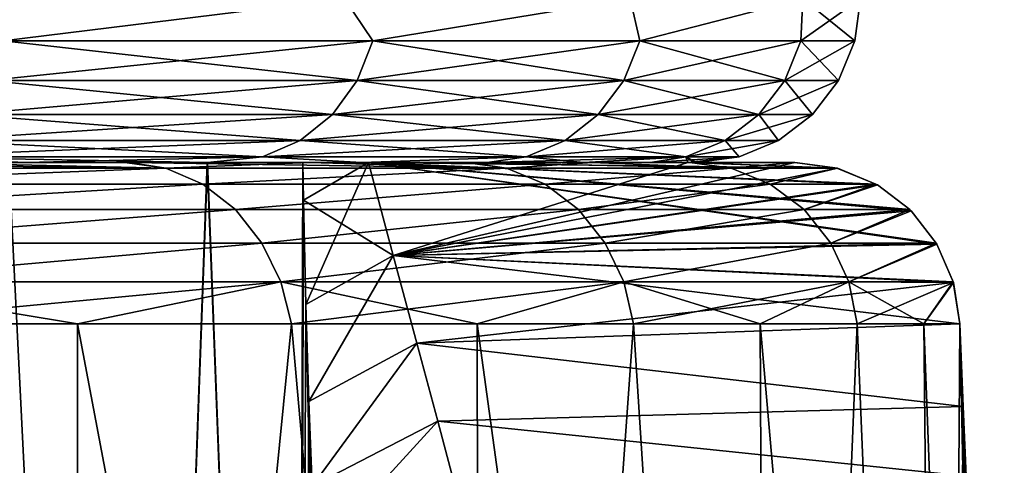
# Model space of a CAD drawing. Header units: millimetres. Extents: x -139 to 106, y -8 to 139.
# Tile 341 of 459: x -4.49 to -2.687, y 133.709 to 134.524. Entities that reach past the tile are written whole.
import ezdxf

# ---------------------------------------------------------------- set-up
doc = ezdxf.new("R2010")
doc.units = ezdxf.units.MM
doc.header["$LTSCALE"] = 53.842063
for name, color, linetype in [('126', 7, 'CONTINUOUS'), ('133', 7, 'CONTINUOUS'), ('134', 7, 'CONTINUOUS'), ('135', 7, 'CONTINUOUS'), ('136', 7, 'CONTINUOUS'), ('137', 7, 'CONTINUOUS'), ('138', 7, 'CONTINUOUS'), ('139', 7, 'CONTINUOUS'), ('140', 7, 'CONTINUOUS'), ('301', 7, 'CONTINUOUS'), ('302', 7, 'CONTINUOUS'), ('303', 7, 'CONTINUOUS')]:
    doc.layers.add(name, color=color, linetype=linetype)

msp = doc.modelspace()

# ---------------------------------------------------------------- linework, layer by layer
at = {"layer": '126', "color": 7, "linetype": 'CONTINUOUS', "true_color": 0x404040}
for points in [[(-4.289, 134.2629, -6.5389), (-5.112, 134.2629, -8.3419), (-4.864, 134.2629, -7.3943), (-4.289, 134.2629, -6.5389)], [(-4.4796, 134.2629, -6.4904), (-4.289, 134.2629, -6.5389), (-4.864, 134.2629, -7.3943), (-4.4796, 134.2629, -6.4904)], [(-4.4795, 134.2629, 6.4902), (-4.8639, 134.2629, 7.3941), (-4.2973, 134.2629, 6.5603), (-4.4795, 134.2629, 6.4902)], [(-4.2973, 134.2629, 6.5603), (-4.8639, 134.2629, 7.3941), (-4.6867, 134.2629, 7.476), (-4.2973, 134.2629, 6.5603)], [(-4.1459, 134.2629, -5.5666), (-4.289, 134.2629, -6.5389), (-4.4796, 134.2629, -6.4904), (-4.1459, 134.2629, -5.5666)], [(-4.1458, 134.2629, 5.5663), (-4.4795, 134.2629, 6.4902), (-3.9593, 134.2629, 5.6242), (-4.1458, 134.2629, 5.5663)], [(-3.9593, 134.2629, 5.6242), (-4.4795, 134.2629, 6.4902), (-4.2973, 134.2629, 6.5603), (-3.9593, 134.2629, 5.6242)], [(-3.6697, 134.2629, -4.6556), (-4.289, 134.2629, -6.5389), (-4.1459, 134.2629, -5.5666), (-3.6697, 134.2629, -4.6556)], [(-3.8638, 134.2629, -4.6257), (-3.6697, 134.2629, -4.6556), (-4.1459, 134.2629, -5.5666), (-3.8638, 134.2629, -4.6257)], [(-3.8637, 134.2629, 4.6254), (-4.1458, 134.2629, 5.5663), (-3.6736, 134.2629, 4.6704), (-3.8637, 134.2629, 4.6254)], [(-3.6736, 134.2629, 4.6704), (-4.1458, 134.2629, 5.5663), (-3.9593, 134.2629, 5.6242), (-3.6736, 134.2629, 4.6704)], [(-3.6341, 134.2629, -3.6707), (-3.6697, 134.2629, -4.6556), (-3.8638, 134.2629, -4.6257), (-3.6341, 134.2629, -3.6707)], [(-3.6341, 134.2629, 3.6704), (-3.8637, 134.2629, 4.6254), (-3.4413, 134.2629, 3.7021), (-3.6341, 134.2629, 3.6704)], [(-3.4413, 134.2629, 3.7021), (-3.8637, 134.2629, 4.6254), (-3.6736, 134.2629, 4.6704), (-3.4413, 134.2629, 3.7021)], [(-3.2619, 134.2629, -2.7157), (-3.6697, 134.2629, -4.6556), (-3.6341, 134.2629, -3.6707), (-3.2619, 134.2629, -2.7157)], [(-3.4576, 134.2629, 2.7041), (-3.6341, 134.2629, 3.6704), (-3.2631, 134.2629, 2.7233), (-3.4576, 134.2629, 2.7041)], [(-3.2631, 134.2629, 2.7233), (-3.6341, 134.2629, 3.6704), (-3.4413, 134.2629, 3.7021), (-3.2631, 134.2629, 2.7233)], [(-3.4577, 134.2629, -2.7044), (-3.2619, 134.2629, -2.7157), (-3.6341, 134.2629, -3.6707), (-3.4577, 134.2629, -2.7044)], [(-3.3349, 134.2629, -1.7298), (-3.2619, 134.2629, -2.7157), (-3.4577, 134.2629, -2.7044), (-3.3349, 134.2629, -1.7298)], [(-3.3349, 134.2629, 1.7295), (-3.4576, 134.2629, 2.7041), (-3.0709, 134.2629, 0.75), (-3.3349, 134.2629, 1.7295)], [(-3.0709, 134.2629, 0.75), (-3.4576, 134.2629, 2.7041), (-3.2631, 134.2629, 2.7233), (-3.0709, 134.2629, 0.75)], [(-3.2663, 134.2629, 0.75), (-3.3349, 134.2629, 1.7295), (-3.0709, 134.2629, 0.75), (-3.2663, 134.2629, 0.75)], [(-3.2663, 134.2629, -0.75), (-3.2619, 134.2629, -2.7157), (-3.3349, 134.2629, -1.7298), (-3.2663, 134.2629, -0.75)], [(-3.0709, 134.2629, -0.75), (-3.2619, 134.2629, -2.7157), (-3.2663, 134.2629, -0.75), (-3.0709, 134.2629, -0.75)]]:
    msp.add_3dface(points, dxfattribs=at)
at = {"layer": '133', "linetype": 'CONTINUOUS'}
for points in [[(-5.3085, 130.0629, 9.4415), (-4.3797, 130.0629, 7.6896), (-5.3199, 133.9681, 9.3277), (-5.3085, 130.0629, 9.4415)], [(-5.3199, 133.9681, 9.3277), (-4.3797, 130.0629, 7.6896), (-4.8272, 133.9681, 8.4448), (-5.3199, 133.9681, 9.3277)], [(-4.8272, 133.9681, 8.4448), (-4.3797, 130.0629, 7.6896), (-4.3843, 133.9681, 7.5358), (-4.8272, 133.9681, 8.4448)], [(-4.3797, 130.0629, 7.6896), (-3.6457, 130.0629, 5.8475), (-4.3843, 133.9681, 7.5358), (-4.3797, 130.0629, 7.6896)], [(-4.3843, 133.9681, 7.5358), (-3.6457, 130.0629, 5.8475), (-3.9923, 133.9681, 6.6038), (-4.3843, 133.9681, 7.5358)], [(-3.9923, 133.9681, 6.6038), (-3.6457, 130.0629, 5.8475), (-3.6526, 133.9681, 5.6515), (-3.9923, 133.9681, 6.6038)], [(-3.6457, 130.0629, 5.8475), (-3.1153, 130.0629, 3.9368), (-3.6526, 133.9681, 5.6515), (-3.6457, 130.0629, 5.8475)], [(-3.6526, 133.9681, 5.6515), (-3.1153, 130.0629, 3.9368), (-3.3662, 133.9681, 4.6818), (-3.6526, 133.9681, 5.6515)], [(-3.3662, 133.9681, 4.6818), (-3.1153, 130.0629, 3.9368), (-3.1339, 133.9681, 3.6977), (-3.3662, 133.9681, 4.6818)], [(-3.1153, 130.0629, 3.9368), (-2.7945, 130.0629, 1.98), (-3.1339, 133.9681, 3.6977), (-3.1153, 130.0629, 3.9368)], [(-3.1339, 133.9681, 3.6977), (-2.7945, 130.0629, 1.98), (-2.9565, 133.9681, 2.7023), (-3.1339, 133.9681, 3.6977)], [(-2.9565, 133.9681, 2.7023), (-2.7945, 130.0629, 1.98), (-2.8345, 133.9681, 1.6986), (-2.9565, 133.9681, 2.7023)], [(-2.7945, 130.0629, 1.98), (-2.6871, 130.0629), (-2.8345, 133.9681, 1.6986), (-2.7945, 130.0629, 1.98)], [(-2.8345, 133.9681, 1.6986), (-2.6871, 130.0629), (-2.7683, 133.9681, 0.6896), (-2.8345, 133.9681, 1.6986)], [(-2.7683, 133.9681, 0.6896), (-2.6871, 130.0629), (-2.7626, 133.8165, 0.6027), (-2.7683, 133.9681, 0.6896)], [(-2.7626, 133.8165, 0.6027), (-2.6871, 130.0629), (-2.7568, 133.6892, 0.4831), (-2.7626, 133.8165, 0.6027)]]:
    msp.add_3dface(points, dxfattribs=at)
at = {"layer": '134', "color": 7, "linetype": 'CONTINUOUS', "true_color": 0x404040}
for points in [[(-5.112, 134.2629, -8.3419), (-4.289, 134.2629, -6.5389), (-4.2227, 134.2529, -6.5802), (-5.112, 134.2629, -8.3419)], [(-5.0524, 134.2529, -8.3937), (-5.112, 134.2629, -8.3419), (-4.2227, 134.2529, -6.5802), (-5.0524, 134.2529, -8.3937)], [(-4.2227, 134.2529, 6.5802), (-4.6867, 134.2629, 7.476), (-5.0524, 134.2529, 8.3937), (-4.2227, 134.2529, 6.5802)], [(-4.2227, 134.2529, 6.5802), (-5.0524, 134.2529, 8.3937), (-4.9873, 134.2235, 8.4241), (-4.2227, 134.2529, 6.5802)], [(-5.0524, 134.2529, -8.3937), (-4.2227, 134.2529, -6.5802), (-4.9873, 134.2235, -8.4241), (-5.0524, 134.2529, -8.3937)], [(-4.1546, 134.2235, 6.6031), (-4.2227, 134.2529, 6.5802), (-4.9873, 134.2235, 8.4241), (-4.1546, 134.2235, 6.6031)], [(-4.9873, 134.2235, -8.4241), (-4.2227, 134.2529, -6.5802), (-4.1546, 134.2235, -6.6031), (-4.9873, 134.2235, -8.4241)], [(-4.2973, 134.2629, 6.5603), (-4.6867, 134.2629, 7.476), (-4.2227, 134.2529, 6.5802), (-4.2973, 134.2629, 6.5603)], [(-3.9593, 134.2629, 5.6242), (-4.2973, 134.2629, 6.5603), (-4.2227, 134.2529, 6.5802), (-3.9593, 134.2629, 5.6242)], [(-4.289, 134.2629, -6.5389), (-3.6697, 134.2629, -4.6556), (-3.5984, 134.2529, -4.6862), (-4.289, 134.2629, -6.5389)], [(-4.2227, 134.2529, -6.5802), (-4.289, 134.2629, -6.5389), (-3.5984, 134.2529, -4.6862), (-4.2227, 134.2529, -6.5802)], [(-3.5984, 134.2529, 4.6862), (-3.9593, 134.2629, 5.6242), (-4.2227, 134.2529, 6.5802), (-3.5984, 134.2529, 4.6862)], [(-3.5984, 134.2529, 4.6862), (-4.2227, 134.2529, 6.5802), (-4.1546, 134.2235, 6.6031), (-3.5984, 134.2529, 4.6862)], [(-4.2227, 134.2529, -6.5802), (-3.5984, 134.2529, -4.6862), (-4.1546, 134.2235, -6.6031), (-4.2227, 134.2529, -6.5802)], [(-3.5281, 134.2235, 4.7013), (-3.5984, 134.2529, 4.6862), (-4.1546, 134.2235, 6.6031), (-3.5281, 134.2235, 4.7013)], [(-4.1546, 134.2235, -6.6031), (-3.5984, 134.2529, -4.6862), (-3.5281, 134.2235, -4.7013), (-4.1546, 134.2235, -6.6031)], [(-3.6736, 134.2629, 4.6704), (-3.9593, 134.2629, 5.6242), (-3.5984, 134.2529, 4.6862), (-3.6736, 134.2629, 4.6704)], [(-3.4413, 134.2629, 3.7021), (-3.6736, 134.2629, 4.6704), (-3.5984, 134.2529, 4.6862), (-3.4413, 134.2629, 3.7021)], [(-3.6697, 134.2629, -4.6556), (-3.2619, 134.2629, -2.7157), (-3.1871, 134.2529, -2.7348), (-3.6697, 134.2629, -4.6556)], [(-3.5984, 134.2529, -4.6862), (-3.6697, 134.2629, -4.6556), (-3.1871, 134.2529, -2.7348), (-3.5984, 134.2529, -4.6862)], [(-3.1871, 134.2529, 2.7348), (-3.4413, 134.2629, 3.7021), (-3.5984, 134.2529, 4.6862), (-3.1871, 134.2529, 2.7348)], [(-3.1871, 134.2529, 2.7348), (-3.5984, 134.2529, 4.6862), (-3.5281, 134.2235, 4.7013), (-3.1871, 134.2529, 2.7348)], [(-3.5984, 134.2529, -4.6862), (-3.1871, 134.2529, -2.7348), (-3.5281, 134.2235, -4.7013), (-3.5984, 134.2529, -4.6862)], [(-3.1156, 134.2235, 2.7419), (-3.1871, 134.2529, 2.7348), (-3.5281, 134.2235, 4.7013), (-3.1156, 134.2235, 2.7419)], [(-3.5281, 134.2235, -4.7013), (-3.1871, 134.2529, -2.7348), (-3.1156, 134.2235, -2.7419), (-3.5281, 134.2235, -4.7013)], [(-3.2631, 134.2629, 2.7233), (-3.4413, 134.2629, 3.7021), (-3.1871, 134.2529, 2.7348), (-3.2631, 134.2629, 2.7233)], [(-3.0709, 134.2629, 0.75), (-3.2631, 134.2629, 2.7233), (-2.994, 134.2529, 0.7499), (-3.0709, 134.2629, 0.75)], [(-2.994, 134.2529, 0.7499), (-3.2631, 134.2629, 2.7233), (-3.1871, 134.2529, 2.7348), (-2.994, 134.2529, 0.7499)], [(-3.2619, 134.2629, -2.7157), (-3.0709, 134.2629, -0.75), (-3.1871, 134.2529, -2.7348), (-3.2619, 134.2629, -2.7157)], [(-3.1871, 134.2529, -2.7348), (-3.0709, 134.2629, -0.75), (-2.9924, 134.2525, -0.7499), (-3.1871, 134.2529, -2.7348)], [(-2.994, 134.2529, 0.7499), (-3.1871, 134.2529, 2.7348), (-3.1156, 134.2235, 2.7419), (-2.994, 134.2529, 0.7499)], [(-3.1871, 134.2529, -2.7348), (-2.9924, 134.2525, -0.7499), (-3.1156, 134.2235, -2.7419), (-3.1871, 134.2529, -2.7348)], [(-2.9222, 134.2235, 0.749), (-2.994, 134.2529, 0.7499), (-3.1156, 134.2235, 2.7419), (-2.9222, 134.2235, 0.749)], [(-3.1156, 134.2235, -2.7419), (-2.9924, 134.2525, -0.7499), (-2.9222, 134.2235, -0.749), (-3.1156, 134.2235, -2.7419)], [(-4.1546, 134.2235, 6.6031), (-4.9873, 134.2235, 8.4241), (-4.93, 134.1768, 8.4479), (-4.1546, 134.2235, 6.6031)], [(-4.9873, 134.2235, -8.4241), (-4.1546, 134.2235, -6.6031), (-4.93, 134.1768, -8.4479), (-4.9873, 134.2235, -8.4241)], [(-4.0949, 134.1768, 6.6202), (-4.1546, 134.2235, 6.6031), (-4.93, 134.1768, 8.4479), (-4.0949, 134.1768, 6.6202)], [(-4.93, 134.1768, -8.4479), (-4.1546, 134.2235, -6.6031), (-4.0949, 134.1768, -6.6202), (-4.93, 134.1768, -8.4479)], [(-3.5281, 134.2235, 4.7013), (-4.1546, 134.2235, 6.6031), (-4.0949, 134.1768, 6.6202), (-3.5281, 134.2235, 4.7013)], [(-4.1546, 134.2235, -6.6031), (-3.5281, 134.2235, -4.7013), (-4.0949, 134.1768, -6.6202), (-4.1546, 134.2235, -6.6031)], [(-3.4668, 134.1768, 4.7115), (-3.5281, 134.2235, 4.7013), (-4.0949, 134.1768, 6.6202), (-3.4668, 134.1768, 4.7115)], [(-4.0949, 134.1768, -6.6202), (-3.5281, 134.2235, -4.7013), (-3.4668, 134.1768, -4.7115), (-4.0949, 134.1768, -6.6202)], [(-3.1156, 134.2235, 2.7419), (-3.5281, 134.2235, 4.7013), (-3.4668, 134.1768, 4.7115), (-3.1156, 134.2235, 2.7419)], [(-3.5281, 134.2235, -4.7013), (-3.1156, 134.2235, -2.7419), (-3.4668, 134.1768, -4.7115), (-3.5281, 134.2235, -4.7013)], [(-3.0536, 134.1768, 2.745), (-3.1156, 134.2235, 2.7419), (-3.4668, 134.1768, 4.7115), (-3.0536, 134.1768, 2.745)], [(-3.4668, 134.1768, -4.7115), (-3.1156, 134.2235, -2.7419), (-3.0536, 134.1768, -2.745), (-3.4668, 134.1768, -4.7115)], [(-2.9222, 134.2235, 0.749), (-3.1156, 134.2235, 2.7419), (-3.0536, 134.1768, 2.745), (-2.9222, 134.2235, 0.749)], [(-3.1156, 134.2235, -2.7419), (-2.9222, 134.2235, -0.749), (-3.0536, 134.1768, -2.745), (-3.1156, 134.2235, -2.7419)], [(-2.9196, 134.2221, 0.7489), (-2.9222, 134.2235, 0.749), (-3.0536, 134.1768, 2.745), (-2.9196, 134.2221, 0.7489)], [(-2.9222, 134.2235, -0.749), (-2.9196, 134.2221, -0.7489), (-3.0536, 134.1768, -2.745), (-2.9222, 134.2235, -0.749)], [(-3.0536, 134.1768, -2.745), (-2.9196, 134.2221, -0.7489), (-2.8601, 134.1767, -0.745), (-3.0536, 134.1768, -2.745)], [(-2.8601, 134.1767, 0.745), (-2.9196, 134.2221, 0.7489), (-3.0536, 134.1768, 2.745), (-2.8601, 134.1767, 0.745)], [(-4.0949, 134.1768, 6.6202), (-4.93, 134.1768, 8.4479), (-4.8831, 134.1157, 8.4613), (-4.0949, 134.1768, 6.6202)], [(-4.93, 134.1768, -8.4479), (-4.0949, 134.1768, -6.6202), (-4.8831, 134.1157, -8.4613), (-4.93, 134.1768, -8.4479)], [(-4.0466, 134.1157, 6.628), (-4.0949, 134.1768, 6.6202), (-4.8831, 134.1157, 8.4613), (-4.0466, 134.1157, 6.628)], [(-4.8831, 134.1157, -8.4613), (-4.0949, 134.1768, -6.6202), (-4.0466, 134.1157, -6.628), (-4.8831, 134.1157, -8.4613)], [(-3.4668, 134.1768, 4.7115), (-4.0949, 134.1768, 6.6202), (-4.0466, 134.1157, 6.628), (-3.4668, 134.1768, 4.7115)], [(-4.0949, 134.1768, -6.6202), (-3.4668, 134.1768, -4.7115), (-4.0466, 134.1157, -6.628), (-4.0949, 134.1768, -6.6202)], [(-3.4179, 134.1157, 4.7135), (-3.4668, 134.1768, 4.7115), (-4.0466, 134.1157, 6.628), (-3.4179, 134.1157, 4.7135)], [(-4.0466, 134.1157, -6.628), (-3.4668, 134.1768, -4.7115), (-3.4179, 134.1157, -4.7135), (-4.0466, 134.1157, -6.628)], [(-3.0536, 134.1768, 2.745), (-3.4668, 134.1768, 4.7115), (-3.4179, 134.1157, 4.7135), (-3.0536, 134.1768, 2.745)], [(-3.4668, 134.1768, -4.7115), (-3.0536, 134.1768, -2.745), (-3.4179, 134.1157, -4.7135), (-3.4668, 134.1768, -4.7115)], [(-3.0046, 134.1157, 2.7412), (-3.0536, 134.1768, 2.745), (-3.4179, 134.1157, 4.7135), (-3.0046, 134.1157, 2.7412)], [(-3.4179, 134.1157, -4.7135), (-3.0536, 134.1768, -2.745), (-3.0046, 134.1157, -2.7412), (-3.4179, 134.1157, -4.7135)], [(-2.8601, 134.1767, 0.745), (-3.0536, 134.1768, 2.745), (-3.0046, 134.1157, 2.7412), (-2.8601, 134.1767, 0.745)], [(-3.0536, 134.1768, -2.745), (-2.8601, 134.1767, -0.745), (-3.0046, 134.1157, -2.7412), (-3.0536, 134.1768, -2.745)], [(-2.8577, 134.1744, 0.7448), (-2.8601, 134.1767, 0.745), (-3.0046, 134.1157, 2.7412), (-2.8577, 134.1744, 0.7448)], [(-2.8601, 134.1767, -0.745), (-2.8577, 134.1743, -0.7448), (-3.0046, 134.1157, -2.7412), (-2.8601, 134.1767, -0.745)], [(-2.8119, 134.1157, 0.7354), (-2.8577, 134.1744, 0.7448), (-3.0046, 134.1157, 2.7412), (-2.8119, 134.1157, 0.7354)], [(-3.0046, 134.1157, -2.7412), (-2.8577, 134.1743, -0.7448), (-2.8119, 134.1157, -0.7354), (-3.0046, 134.1157, -2.7412)], [(-4.8484, 134.0444, -8.461), (-4.8831, 134.1157, -8.4613), (-4.0466, 134.1157, -6.628), (-4.8484, 134.0444, -8.461)], [(-4.8484, 134.0444, 8.461), (-4.0466, 134.1157, 6.628), (-4.8831, 134.1157, 8.4613), (-4.8484, 134.0444, 8.461)], [(-4.012, 134.0444, -6.6232), (-4.8484, 134.0444, -8.461), (-4.0466, 134.1157, -6.628), (-4.012, 134.0444, -6.6232)], [(-4.8484, 134.0444, 8.461), (-4.012, 134.0444, 6.6232), (-4.0466, 134.1157, 6.628), (-4.8484, 134.0444, 8.461)], [(-4.012, 134.0444, -6.6232), (-4.0466, 134.1157, -6.628), (-3.4179, 134.1157, -4.7135), (-4.012, 134.0444, -6.6232)], [(-4.012, 134.0444, 6.6232), (-3.4179, 134.1157, 4.7135), (-4.0466, 134.1157, 6.628), (-4.012, 134.0444, 6.6232)], [(-3.3838, 134.0444, -4.7042), (-4.012, 134.0444, -6.6232), (-3.4179, 134.1157, -4.7135), (-3.3838, 134.0444, -4.7042)], [(-4.012, 134.0444, 6.6232), (-3.3838, 134.0444, 4.7042), (-3.4179, 134.1157, 4.7135), (-4.012, 134.0444, 6.6232)], [(-3.3838, 134.0444, -4.7042), (-3.4179, 134.1157, -4.7135), (-3.0046, 134.1157, -2.7412), (-3.3838, 134.0444, -4.7042)], [(-3.3838, 134.0444, 4.7042), (-3.0046, 134.1157, 2.7412), (-3.4179, 134.1157, 4.7135), (-3.3838, 134.0444, 4.7042)], [(-2.9717, 134.0444, -2.7276), (-3.3838, 134.0444, -4.7042), (-3.0046, 134.1157, -2.7412), (-2.9717, 134.0444, -2.7276)], [(-3.3838, 134.0444, 4.7042), (-2.9717, 134.0444, 2.7276), (-3.0046, 134.1157, 2.7412), (-3.3838, 134.0444, 4.7042)], [(-2.9717, 134.0444, -2.7276), (-3.0046, 134.1157, -2.7412), (-2.8119, 134.1157, -0.7354), (-2.9717, 134.0444, -2.7276)], [(-2.9717, 134.0444, 2.7276), (-2.8119, 134.1157, 0.7354), (-3.0046, 134.1157, 2.7412), (-2.9717, 134.0444, 2.7276)], [(-2.9717, 134.0444, -2.7276), (-2.8119, 134.1157, -0.7354), (-2.8106, 134.1135, -0.735), (-2.9717, 134.0444, -2.7276)], [(-2.8119, 134.1157, 0.7354), (-2.9717, 134.0444, 2.7276), (-2.8106, 134.1135, 0.735), (-2.8119, 134.1157, 0.7354)], [(-2.7804, 134.0436, -0.7172), (-2.9717, 134.0444, -2.7276), (-2.8106, 134.1135, -0.735), (-2.7804, 134.0436, -0.7172)], [(-2.9717, 134.0444, 2.7276), (-2.7806, 134.0444, 0.7175), (-2.8106, 134.1135, 0.735), (-2.9717, 134.0444, 2.7276)], [(-4.8272, 133.9681, 8.4448), (-4.3843, 133.9681, 7.5358), (-4.8484, 134.0444, 8.461), (-4.8272, 133.9681, 8.4448)], [(-4.8484, 134.0444, 8.461), (-4.3843, 133.9681, 7.5358), (-4.012, 134.0444, 6.6232), (-4.8484, 134.0444, 8.461)], [(-4.012, 134.0444, -6.6232), (-4.8272, 133.9681, -8.4447), (-4.8484, 134.0444, -8.461), (-4.012, 134.0444, -6.6232)], [(-4.3843, 133.9681, -7.5358), (-4.8272, 133.9681, -8.4447), (-4.012, 134.0444, -6.6232), (-4.3843, 133.9681, -7.5358)], [(-4.3843, 133.9681, 7.5358), (-3.9923, 133.9681, 6.6038), (-4.012, 134.0444, 6.6232), (-4.3843, 133.9681, 7.5358)], [(-3.9923, 133.9681, -6.6038), (-4.3843, 133.9681, -7.5358), (-4.012, 134.0444, -6.6232), (-3.9923, 133.9681, -6.6038)], [(-3.9923, 133.9681, 6.6038), (-3.6526, 133.9681, 5.6515), (-4.012, 134.0444, 6.6232), (-3.9923, 133.9681, 6.6038)], [(-4.012, 134.0444, 6.6232), (-3.6526, 133.9681, 5.6515), (-3.3838, 134.0444, 4.7042), (-4.012, 134.0444, 6.6232)], [(-3.3838, 134.0444, -4.7042), (-3.9923, 133.9681, -6.6038), (-4.012, 134.0444, -6.6232), (-3.3838, 134.0444, -4.7042)], [(-3.6526, 133.9681, -5.6515), (-3.9923, 133.9681, -6.6038), (-3.3838, 134.0444, -4.7042), (-3.6526, 133.9681, -5.6515)], [(-3.6526, 133.9681, 5.6515), (-3.3662, 133.9681, 4.6818), (-3.3838, 134.0444, 4.7042), (-3.6526, 133.9681, 5.6515)], [(-3.3662, 133.9681, -4.6818), (-3.6526, 133.9681, -5.6515), (-3.3838, 134.0444, -4.7042), (-3.3662, 133.9681, -4.6818)], [(-3.3662, 133.9681, 4.6818), (-3.1339, 133.9681, 3.6977), (-3.3838, 134.0444, 4.7042), (-3.3662, 133.9681, 4.6818)], [(-3.3838, 134.0444, 4.7042), (-3.1339, 133.9681, 3.6977), (-2.9717, 134.0444, 2.7276), (-3.3838, 134.0444, 4.7042)], [(-2.9717, 134.0444, -2.7276), (-3.3662, 133.9681, -4.6818), (-3.3838, 134.0444, -4.7042), (-2.9717, 134.0444, -2.7276)], [(-3.1339, 133.9681, -3.6977), (-3.3662, 133.9681, -4.6818), (-2.9717, 134.0444, -2.7276), (-3.1339, 133.9681, -3.6977)], [(-3.1339, 133.9681, 3.6977), (-2.9565, 133.9681, 2.7023), (-2.9717, 134.0444, 2.7276), (-3.1339, 133.9681, 3.6977)], [(-2.9565, 133.9681, -2.7023), (-3.1339, 133.9681, -3.6977), (-2.9717, 134.0444, -2.7276), (-2.9565, 133.9681, -2.7023)], [(-2.9565, 133.9681, 2.7023), (-2.8345, 133.9681, 1.6986), (-2.9717, 134.0444, 2.7276), (-2.9565, 133.9681, 2.7023)], [(-2.9717, 134.0444, 2.7276), (-2.8345, 133.9681, 1.6986), (-2.7806, 134.0444, 0.7175), (-2.9717, 134.0444, 2.7276)], [(-2.7804, 134.0436, -0.7172), (-2.9565, 133.9681, -2.7023), (-2.9717, 134.0444, -2.7276), (-2.7804, 134.0436, -0.7172)], [(-2.8345, 133.9681, -1.6986), (-2.9565, 133.9681, -2.7023), (-2.7804, 134.0436, -0.7172), (-2.8345, 133.9681, -1.6986)], [(-2.8345, 133.9681, 1.6986), (-2.7683, 133.9681, 0.6896), (-2.7806, 134.0444, 0.7175), (-2.8345, 133.9681, 1.6986)], [(-2.7683, 133.9681, -0.6896), (-2.8345, 133.9681, -1.6986), (-2.7804, 134.0436, -0.7172), (-2.7683, 133.9681, -0.6896)]]:
    msp.add_3dface(points, dxfattribs=at)
at = {"layer": '135', "linetype": 'CONTINUOUS'}
for points in [[(-4.3797, 130.0629, -7.6896), (-5.3085, 130.0629, -9.4415), (-4.8272, 133.9681, -8.4447), (-4.3797, 130.0629, -7.6896)], [(-4.3797, 130.0629, -7.6896), (-4.8272, 133.9681, -8.4447), (-4.3843, 133.9681, -7.5358), (-4.3797, 130.0629, -7.6896)], [(-4.3797, 130.0629, -7.6896), (-4.3843, 133.9681, -7.5358), (-3.9923, 133.9681, -6.6038), (-4.3797, 130.0629, -7.6896)], [(-3.6457, 130.0629, -5.8475), (-4.3797, 130.0629, -7.6896), (-3.9923, 133.9681, -6.6038), (-3.6457, 130.0629, -5.8475)], [(-3.6457, 130.0629, -5.8475), (-3.9923, 133.9681, -6.6038), (-3.6526, 133.9681, -5.6515), (-3.6457, 130.0629, -5.8475)], [(-3.6457, 130.0629, -5.8475), (-3.6526, 133.9681, -5.6515), (-3.3662, 133.9681, -4.6818), (-3.6457, 130.0629, -5.8475)], [(-3.1153, 130.0629, -3.9368), (-3.6457, 130.0629, -5.8475), (-3.3662, 133.9681, -4.6818), (-3.1153, 130.0629, -3.9368)], [(-3.1153, 130.0629, -3.9368), (-3.3662, 133.9681, -4.6818), (-3.1339, 133.9681, -3.6977), (-3.1153, 130.0629, -3.9368)], [(-3.1153, 130.0629, -3.9368), (-3.1339, 133.9681, -3.6977), (-2.9565, 133.9681, -2.7023), (-3.1153, 130.0629, -3.9368)], [(-2.7945, 130.0629, -1.98), (-3.1153, 130.0629, -3.9368), (-2.9565, 133.9681, -2.7023), (-2.7945, 130.0629, -1.98)], [(-2.7945, 130.0629, -1.98), (-2.9565, 133.9681, -2.7023), (-2.8345, 133.9681, -1.6986), (-2.7945, 130.0629, -1.98)], [(-2.7945, 130.0629, -1.98), (-2.8345, 133.9681, -1.6986), (-2.7683, 133.9681, -0.6896), (-2.7945, 130.0629, -1.98)], [(-2.7945, 130.0629, -1.98), (-2.7683, 133.9681, -0.6896), (-2.7626, 133.8165, -0.6027), (-2.7945, 130.0629, -1.98)], [(-2.7568, 133.6892, -0.4831), (-2.7945, 130.0629, -1.98), (-2.7626, 133.8165, -0.6027), (-2.7568, 133.6892, -0.4831)]]:
    msp.add_3dface(points, dxfattribs=at)
at = {"layer": '136', "color": 7, "linetype": 'CONTINUOUS', "true_color": 0x404040}
for points in [[(-3.2663, 134.2629, 0.75), (-2.994, 134.2529, 0.7499), (-3.8514, 134.2629, 0.75), (-3.2663, 134.2629, 0.75)], [(-3.8059, 134.0929, -0.7305), (-3.2663, 134.2629, -0.75), (-3.8514, 134.2629, -0.75), (-3.8059, 134.0929, -0.7305)], [(-2.994, 134.2529, 0.7499), (-2.9222, 134.2235, 0.749), (-3.8514, 134.2629, 0.75), (-2.994, 134.2529, 0.7499)], [(-2.9222, 134.2235, 0.749), (-2.9196, 134.2221, 0.7489), (-3.8514, 134.2629, 0.75), (-2.9222, 134.2235, 0.749)], [(-2.9196, 134.2221, 0.7489), (-2.8601, 134.1767, 0.745), (-3.8514, 134.2629, 0.75), (-2.9196, 134.2221, 0.7489)], [(-2.8601, 134.1767, 0.745), (-2.8577, 134.1744, 0.7448), (-3.8514, 134.2629, 0.75), (-2.8601, 134.1767, 0.745)], [(-2.8577, 134.1744, 0.7448), (-2.8119, 134.1157, 0.7354), (-3.8514, 134.2629, 0.75), (-2.8577, 134.1744, 0.7448)], [(-2.8119, 134.1157, 0.7354), (-2.8106, 134.1135, 0.735), (-3.8514, 134.2629, 0.75), (-2.8119, 134.1157, 0.7354)], [(-3.8514, 134.2629, 0.75), (-2.8106, 134.1135, 0.735), (-3.8059, 134.0929, 0.7305), (-3.8514, 134.2629, 0.75)], [(-3.0709, 134.2629, -0.75), (-3.2663, 134.2629, -0.75), (-3.8059, 134.0929, -0.7305), (-3.0709, 134.2629, -0.75)], [(-2.9924, 134.2525, -0.7499), (-3.0709, 134.2629, -0.75), (-3.8059, 134.0929, -0.7305), (-2.9924, 134.2525, -0.7499)], [(-2.9222, 134.2235, -0.749), (-2.9924, 134.2525, -0.7499), (-3.8059, 134.0929, -0.7305), (-2.9222, 134.2235, -0.749)], [(-3.2663, 134.2629, 0.75), (-3.0709, 134.2629, 0.75), (-2.994, 134.2529, 0.7499), (-3.2663, 134.2629, 0.75)], [(-2.9196, 134.2221, -0.7489), (-2.9222, 134.2235, -0.749), (-3.8059, 134.0929, -0.7305), (-2.9196, 134.2221, -0.7489)], [(-2.8601, 134.1767, -0.745), (-2.9196, 134.2221, -0.7489), (-3.8059, 134.0929, -0.7305), (-2.8601, 134.1767, -0.745)], [(-2.8577, 134.1743, -0.7448), (-2.8601, 134.1767, -0.745), (-3.8059, 134.0929, -0.7305), (-2.8577, 134.1743, -0.7448)], [(-2.8119, 134.1157, -0.7354), (-2.8577, 134.1743, -0.7448), (-3.8059, 134.0929, -0.7305), (-2.8119, 134.1157, -0.7354)], [(-2.8106, 134.1135, -0.735), (-2.8119, 134.1157, -0.7354), (-3.8059, 134.0929, -0.7305), (-2.8106, 134.1135, -0.735)], [(-2.7804, 134.0436, -0.7172), (-2.8106, 134.1135, -0.735), (-3.8059, 134.0929, -0.7305), (-2.7804, 134.0436, -0.7172)], [(-2.8106, 134.1135, 0.735), (-2.7806, 134.0444, 0.7175), (-3.8059, 134.0929, 0.7305), (-2.8106, 134.1135, 0.735)], [(-2.7806, 134.0444, 0.7175), (-2.7683, 133.9681, 0.6896), (-3.8059, 134.0929, 0.7305), (-2.7806, 134.0444, 0.7175)], [(-3.8059, 134.0929, 0.7305), (-2.7683, 133.9681, 0.6896), (-3.7628, 133.9322, 0.6731), (-3.8059, 134.0929, 0.7305)], [(-3.7628, 133.9322, -0.6731), (-2.7804, 134.0436, -0.7172), (-3.8059, 134.0929, -0.7305), (-3.7628, 133.9322, -0.6731)], [(-2.7683, 133.9681, -0.6896), (-2.7804, 134.0436, -0.7172), (-3.7628, 133.9322, -0.6731), (-2.7683, 133.9681, -0.6896)], [(-2.7683, 133.9681, 0.6896), (-2.7626, 133.8165, 0.6027), (-3.7628, 133.9322, 0.6731), (-2.7683, 133.9681, 0.6896)], [(-2.7626, 133.8165, -0.6027), (-2.7683, 133.9681, -0.6896), (-3.7628, 133.9322, -0.6731), (-2.7626, 133.8165, -0.6027)], [(-3.7628, 133.9322, 0.6731), (-2.7626, 133.8165, 0.6027), (-3.7246, 133.7895, 0.5817), (-3.7628, 133.9322, 0.6731)], [(-3.7246, 133.7895, -0.5817), (-2.7626, 133.8165, -0.6027), (-3.7628, 133.9322, -0.6731), (-3.7246, 133.7895, -0.5817)], [(-2.7626, 133.8165, 0.6027), (-2.7568, 133.6892, 0.4831), (-3.7246, 133.7895, 0.5817), (-2.7626, 133.8165, 0.6027)], [(-2.7568, 133.6892, -0.4831), (-2.7626, 133.8165, -0.6027), (-3.7246, 133.7895, -0.5817), (-2.7568, 133.6892, -0.4831)], [(-3.7246, 133.7895, 0.5817), (-2.7568, 133.6892, 0.4831), (-3.6931, 133.6719, 0.4618), (-3.7246, 133.7895, 0.5817)], [(-3.6931, 133.6719, -0.4618), (-2.7568, 133.6892, -0.4831), (-3.7246, 133.7895, -0.5817), (-3.6931, 133.6719, -0.4618)]]:
    msp.add_3dface(points, dxfattribs=at)
at = {"layer": '137', "color": 7, "linetype": 'CONTINUOUS', "true_color": 0x404040}
for points in [[(-3.8514, 134.2629, 0.75), (-3.8059, 134.0929, 0.7305), (-3.9704, 134.1942, 0.75), (-3.8514, 134.2629, 0.75)], [(-3.9661, 134.0033, -0.7311), (-3.8514, 134.2629, -0.75), (-3.9704, 134.1942, -0.75), (-3.9661, 134.0033, -0.7311)], [(-3.8059, 134.0929, -0.7305), (-3.8514, 134.2629, -0.75), (-3.9661, 134.0033, -0.7311), (-3.8059, 134.0929, -0.7305)], [(-3.9704, 134.1942, 0.75), (-3.8059, 134.0929, 0.7305), (-3.9661, 134.0033, 0.7311), (-3.9704, 134.1942, 0.75)], [(-3.9661, 134.0033, 0.7311), (-3.8059, 134.0929, 0.7305), (-3.9607, 133.826, 0.6765), (-3.9661, 134.0033, 0.7311)], [(-3.9607, 133.826, -0.6765), (-3.8059, 134.0929, -0.7305), (-3.9661, 134.0033, -0.7311), (-3.9607, 133.826, -0.6765)], [(-3.8059, 134.0929, 0.7305), (-3.7628, 133.9322, 0.6731), (-3.9607, 133.826, 0.6765), (-3.8059, 134.0929, 0.7305)], [(-3.7628, 133.9322, -0.6731), (-3.8059, 134.0929, -0.7305), (-3.9607, 133.826, -0.6765), (-3.7628, 133.9322, -0.6731)], [(-3.9607, 133.826, 0.6765), (-3.7628, 133.9322, 0.6731), (-3.9547, 133.6709, 0.5916), (-3.9607, 133.826, 0.6765)], [(-3.9547, 133.6709, -0.5916), (-3.7628, 133.9322, -0.6731), (-3.9607, 133.826, -0.6765), (-3.9547, 133.6709, -0.5916)], [(-3.7628, 133.9322, 0.6731), (-3.7246, 133.7895, 0.5817), (-3.9547, 133.6709, 0.5916), (-3.7628, 133.9322, 0.6731)], [(-3.7246, 133.7895, -0.5817), (-3.7628, 133.9322, -0.6731), (-3.9547, 133.6709, -0.5916), (-3.7246, 133.7895, -0.5817)], [(-3.9547, 133.6709, 0.5916), (-3.7246, 133.7895, 0.5817), (-3.9489, 133.5437, 0.4827), (-3.9547, 133.6709, 0.5916)], [(-3.9489, 133.5437, -0.4827), (-3.7246, 133.7895, -0.5817), (-3.9547, 133.6709, -0.5916), (-3.9489, 133.5437, -0.4827)], [(-3.7246, 133.7895, 0.5817), (-3.6931, 133.6719, 0.4618), (-3.9489, 133.5437, 0.4827), (-3.7246, 133.7895, 0.5817)], [(-3.6931, 133.6719, -0.4618), (-3.7246, 133.7895, -0.5817), (-3.9489, 133.5437, -0.4827), (-3.6931, 133.6719, -0.4618)]]:
    msp.add_3dface(points, dxfattribs=at)
at = {"layer": '138', "color": 7, "linetype": 'CONTINUOUS', "true_color": 0x404040}
msp.add_3dface([(-3.9704, 134.1942, -0.75), (-3.8514, 134.2629, -0.75), (-3.9717, 134.2629, -0.75), (-3.9704, 134.1942, -0.75)], dxfattribs=at)
at = {"layer": '139', "color": 7, "linetype": 'CONTINUOUS', "true_color": 0x404040}
msp.add_3dface([(-3.8514, 134.2629, 0.75), (-3.9704, 134.1942, 0.75), (-3.9717, 134.2629, 0.75), (-3.8514, 134.2629, 0.75)], dxfattribs=at)
at = {"layer": '140', "linetype": 'CONTINUOUS'}
for points in [[(-4.3003, 130.0629, 3.7759), (-4.8223, 130.0629, 5.6055), (-4.5101, 134.2629, 4.3141), (-4.3003, 130.0629, 3.7759)], [(-4.8223, 130.0629, -5.6055), (-4.3003, 130.0629, -3.7759), (-4.5102, 134.2629, -4.3141), (-4.8223, 130.0629, -5.6055)], [(-4.5102, 134.2629, -4.3141), (-4.3003, 130.0629, -3.7759), (-4.1465, 134.2629, -2.5463), (-4.5102, 134.2629, -4.3141)], [(-4.1464, 134.2629, 2.5463), (-4.3003, 130.0629, 3.7759), (-4.5101, 134.2629, 4.3141), (-4.1464, 134.2629, 2.5463)], [(-3.9844, 130.0629, 1.8997), (-4.3003, 130.0629, 3.7759), (-4.1464, 134.2629, 2.5463), (-3.9844, 130.0629, 1.8997)], [(-4.3003, 130.0629, -3.7759), (-3.9844, 130.0629, -1.8997), (-4.1465, 134.2629, -2.5463), (-4.3003, 130.0629, -3.7759)], [(-3.9844, 130.0629, -1.8997), (-3.9717, 134.2629, -0.75), (-4.1465, 134.2629, -2.5463), (-3.9844, 130.0629, -1.8997)], [(-3.9717, 134.2629, 0.75), (-3.9844, 130.0629, 1.8997), (-4.1464, 134.2629, 2.5463), (-3.9717, 134.2629, 0.75)], [(-3.9717, 134.2629, 0.75), (-3.9704, 134.1942, 0.75), (-3.9844, 130.0629, 1.8997), (-3.9717, 134.2629, 0.75)], [(-3.9704, 134.1942, -0.75), (-3.9717, 134.2629, -0.75), (-3.9844, 130.0629, -1.8997), (-3.9704, 134.1942, -0.75)], [(-3.9704, 134.1942, 0.75), (-3.9661, 134.0033, 0.7311), (-3.9844, 130.0629, 1.8997), (-3.9704, 134.1942, 0.75)], [(-3.9661, 134.0033, -0.7311), (-3.9704, 134.1942, -0.75), (-3.9844, 130.0629, -1.8997), (-3.9661, 134.0033, -0.7311)], [(-3.9661, 134.0033, 0.7311), (-3.9607, 133.826, 0.6765), (-3.9844, 130.0629, 1.8997), (-3.9661, 134.0033, 0.7311)], [(-3.8787, 130.0629, 0), (-3.9661, 134.0033, -0.7311), (-3.9844, 130.0629, -1.8997), (-3.8787, 130.0629, 0)], [(-3.9607, 133.826, -0.6765), (-3.9661, 134.0033, -0.7311), (-3.8787, 130.0629, 0), (-3.9607, 133.826, -0.6765)], [(-3.9607, 133.826, 0.6765), (-3.9547, 133.6709, 0.5916), (-3.9844, 130.0629, 1.8997), (-3.9607, 133.826, 0.6765)], [(-3.9547, 133.6709, -0.5916), (-3.9607, 133.826, -0.6765), (-3.8787, 130.0629, 0), (-3.9547, 133.6709, -0.5916)]]:
    msp.add_3dface(points, dxfattribs=at)
at = {"layer": '301', "color": 8, "linetype": 'CONTINUOUS'}
for points in [[(-4.5102, 134.2629, -4.3141), (-4.1465, 134.2629, -2.5463), (-4.5005, 134.2629, 0), (-4.5102, 134.2629, -4.3141)], [(-4.1465, 134.2629, -2.5463), (-4.1464, 134.2629, 2.5463), (-4.5101, 134.2629, 4.3141), (-4.1465, 134.2629, -2.5463)], [(-4.1465, 134.2629, -2.5463), (-4.5101, 134.2629, 4.3141), (-4.5005, 134.2629, 0), (-4.1465, 134.2629, -2.5463)], [(-4.1465, 134.2629, -2.5463), (-3.9717, 134.2629, -0.75), (-4.1464, 134.2629, 2.5463), (-4.1465, 134.2629, -2.5463)], [(-3.9717, 134.2629, -0.75), (-3.9717, 134.2629, 0.75), (-4.1464, 134.2629, 2.5463), (-3.9717, 134.2629, -0.75)], [(-3.8514, 134.2629, -0.75), (-3.8514, 134.2629, 0.75), (-3.9717, 134.2629, 0.75), (-3.8514, 134.2629, -0.75)], [(-3.9717, 134.2629, -0.75), (-3.8514, 134.2629, -0.75), (-3.9717, 134.2629, 0.75), (-3.9717, 134.2629, -0.75)], [(-3.2663, 134.2629, -0.75), (-3.2663, 134.2629, 0.75), (-3.8514, 134.2629, 0.75), (-3.2663, 134.2629, -0.75)], [(-3.2663, 134.2629, -0.75), (-3.8514, 134.2629, 0.75), (-3.8514, 134.2629, -0.75), (-3.2663, 134.2629, -0.75)], [(-3.2663, 134.2629, 0.75), (-3.2663, 134.2629, -0.75), (-3.2544, 134.2629, -0.3751), (-3.2663, 134.2629, 0.75)], [(-3.2544, 134.2629, 0.3749), (-3.2663, 134.2629, 0.75), (-3.2544, 134.2629, -0.3751), (-3.2544, 134.2629, 0.3749)], [(-3.2504, 134.2629, 0), (-3.2544, 134.2629, 0.3749), (-3.2544, 134.2629, -0.3751), (-3.2504, 134.2629, 0)]]:
    msp.add_3dface(points, dxfattribs=at)
at = {"layer": '302', "color": 8, "linetype": 'CONTINUOUS'}
for points in [[(-3.8953, 134.5629, 5.7634), (-4.6187, 134.5629, 7.579), (-4.5202, 134.4856, 7.3375), (-3.8953, 134.5629, 5.7634)], [(-3.8435, 134.4856, 5.5746), (-3.8953, 134.5629, 5.7634), (-4.5202, 134.4856, 7.3375), (-3.8435, 134.4856, 5.5746)], [(-3.3724, 134.5629, 3.8802), (-3.8953, 134.5629, 5.7634), (-3.8435, 134.4856, 5.5746), (-3.3724, 134.5629, 3.8802)], [(-3.3548, 134.4856, 3.7507), (-3.3724, 134.5629, 3.8802), (-3.8435, 134.4856, 5.5746), (-3.3548, 134.4856, 3.7507)], [(-3.0563, 134.5629, 1.9515), (-3.3724, 134.5629, 3.8802), (-3.3548, 134.4856, 3.7507), (-3.0563, 134.5629, 1.9515)], [(-3.0594, 134.4856, 1.8857), (-3.0563, 134.5629, 1.9515), (-3.3548, 134.4856, 3.7507), (-3.0594, 134.4856, 1.8857)], [(-2.9606, 134.4856, 0), (-3.0563, 134.5629, 1.9515), (-3.0594, 134.4856, 1.8857), (-2.9606, 134.4856, 0)], [(-2.9504, 134.5629, 0), (-3.0563, 134.5629, 1.9515), (-2.9606, 134.4856, 0), (-2.9504, 134.5629, 0)], [(-3.872, 134.4131, 5.5654), (-4.5202, 134.4856, 7.3375), (-4.5476, 134.4131, 7.3253), (-3.872, 134.4131, 5.5654)], [(-3.8435, 134.4856, 5.5746), (-4.5202, 134.4856, 7.3375), (-3.872, 134.4131, 5.5654), (-3.8435, 134.4856, 5.5746)], [(-3.3841, 134.4131, 3.7445), (-3.8435, 134.4856, 5.5746), (-3.872, 134.4131, 5.5654), (-3.3841, 134.4131, 3.7445)], [(-3.3548, 134.4856, 3.7507), (-3.8435, 134.4856, 5.5746), (-3.3841, 134.4131, 3.7445), (-3.3548, 134.4856, 3.7507)], [(-3.0892, 134.4131, 1.8825), (-3.3548, 134.4856, 3.7507), (-3.3841, 134.4131, 3.7445), (-3.0892, 134.4131, 1.8825)], [(-3.0594, 134.4856, 1.8857), (-3.3548, 134.4856, 3.7507), (-3.0892, 134.4131, 1.8825), (-3.0594, 134.4856, 1.8857)], [(-2.9905, 134.4131, 0), (-3.0594, 134.4856, 1.8857), (-3.0892, 134.4131, 1.8825), (-2.9905, 134.4131, 0)], [(-2.9606, 134.4856, 0), (-3.0594, 134.4856, 1.8857), (-2.9905, 134.4131, 0), (-2.9606, 134.4856, 0)], [(-3.9173, 134.3509, 5.5506), (-4.5476, 134.4131, 7.3253), (-4.5911, 134.3509, 7.3059), (-3.9173, 134.3509, 5.5506)], [(-3.872, 134.4131, 5.5654), (-4.5476, 134.4131, 7.3253), (-3.9173, 134.3509, 5.5506), (-3.872, 134.4131, 5.5654)], [(-3.4307, 134.3509, 3.7346), (-3.872, 134.4131, 5.5654), (-3.9173, 134.3509, 5.5506), (-3.4307, 134.3509, 3.7346)], [(-3.3841, 134.4131, 3.7445), (-3.872, 134.4131, 5.5654), (-3.4307, 134.3509, 3.7346), (-3.3841, 134.4131, 3.7445)], [(-3.1366, 134.3509, 1.8776), (-3.3841, 134.4131, 3.7445), (-3.4307, 134.3509, 3.7346), (-3.1366, 134.3509, 1.8776)], [(-3.0892, 134.4131, 1.8825), (-3.3841, 134.4131, 3.7445), (-3.1366, 134.3509, 1.8776), (-3.0892, 134.4131, 1.8825)], [(-3.0382, 134.3509, 0), (-3.0892, 134.4131, 1.8825), (-3.1366, 134.3509, 1.8776), (-3.0382, 134.3509, 0)], [(-2.9905, 134.4131, 0), (-3.0892, 134.4131, 1.8825), (-3.0382, 134.3509, 0), (-2.9905, 134.4131, 0)], [(-3.9765, 134.3031, 5.5314), (-4.5911, 134.3509, 7.3059), (-4.6479, 134.3031, 7.2806), (-3.9765, 134.3031, 5.5314)], [(-3.9173, 134.3509, 5.5506), (-4.5911, 134.3509, 7.3059), (-3.9765, 134.3031, 5.5314), (-3.9173, 134.3509, 5.5506)], [(-3.4915, 134.3031, 3.7216), (-3.9173, 134.3509, 5.5506), (-3.9765, 134.3031, 5.5314), (-3.4915, 134.3031, 3.7216)], [(-3.4307, 134.3509, 3.7346), (-3.9173, 134.3509, 5.5506), (-3.4915, 134.3031, 3.7216), (-3.4307, 134.3509, 3.7346)], [(-3.1984, 134.3031, 1.8711), (-3.4307, 134.3509, 3.7346), (-3.4915, 134.3031, 3.7216), (-3.1984, 134.3031, 1.8711)], [(-3.1366, 134.3509, 1.8776), (-3.4307, 134.3509, 3.7346), (-3.1984, 134.3031, 1.8711), (-3.1366, 134.3509, 1.8776)], [(-3.1004, 134.3031, 0), (-3.1366, 134.3509, 1.8776), (-3.1984, 134.3031, 1.8711), (-3.1004, 134.3031, 0)], [(-3.0382, 134.3509, 0), (-3.1366, 134.3509, 1.8776), (-3.1004, 134.3031, 0), (-3.0382, 134.3509, 0)], [(-4.7141, 134.2731, 7.2512), (-4.0453, 134.2731, 5.509), (-4.6479, 134.3031, 7.2806), (-4.7141, 134.2731, 7.2512)], [(-4.0453, 134.2731, 5.509), (-3.9765, 134.3031, 5.5314), (-4.6479, 134.3031, 7.2806), (-4.0453, 134.2731, 5.509)], [(-4.0453, 134.2731, 5.509), (-3.5624, 134.2731, 3.7066), (-3.9765, 134.3031, 5.5314), (-4.0453, 134.2731, 5.509)], [(-3.5624, 134.2731, 3.7066), (-3.4915, 134.3031, 3.7216), (-3.9765, 134.3031, 5.5314), (-3.5624, 134.2731, 3.7066)], [(-3.5624, 134.2731, 3.7066), (-3.2705, 134.2731, 1.8635), (-3.4915, 134.3031, 3.7216), (-3.5624, 134.2731, 3.7066)], [(-3.2705, 134.2731, 1.8635), (-3.1984, 134.3031, 1.8711), (-3.4915, 134.3031, 3.7216), (-3.2705, 134.2731, 1.8635)], [(-3.2705, 134.2731, 1.8635), (-3.1728, 134.2731, 0), (-3.1984, 134.3031, 1.8711), (-3.2705, 134.2731, 1.8635)], [(-3.1728, 134.2731, 0), (-3.1004, 134.3031, 0), (-3.1984, 134.3031, 1.8711), (-3.1728, 134.2731, 0)], [(-4.8639, 134.2629, 7.3941), (-4.4795, 134.2629, 6.4902), (-4.7141, 134.2731, 7.2512), (-4.8639, 134.2629, 7.3941)], [(-4.4795, 134.2629, 6.4902), (-4.1458, 134.2629, 5.5663), (-4.7141, 134.2731, 7.2512), (-4.4795, 134.2629, 6.4902)], [(-4.7141, 134.2731, 7.2512), (-4.1458, 134.2629, 5.5663), (-4.0453, 134.2731, 5.509), (-4.7141, 134.2731, 7.2512)], [(-4.1458, 134.2629, 5.5663), (-3.8637, 134.2629, 4.6254), (-4.0453, 134.2731, 5.509), (-4.1458, 134.2629, 5.5663)], [(-4.0453, 134.2731, 5.509), (-3.8637, 134.2629, 4.6254), (-3.5624, 134.2731, 3.7066), (-4.0453, 134.2731, 5.509)], [(-3.8637, 134.2629, 4.6254), (-3.6341, 134.2629, 3.6704), (-3.5624, 134.2731, 3.7066), (-3.8637, 134.2629, 4.6254)], [(-3.6341, 134.2629, 3.6704), (-3.4576, 134.2629, 2.7041), (-3.5624, 134.2731, 3.7066), (-3.6341, 134.2629, 3.6704)], [(-3.5624, 134.2731, 3.7066), (-3.4576, 134.2629, 2.7041), (-3.2705, 134.2731, 1.8635), (-3.5624, 134.2731, 3.7066)], [(-3.4576, 134.2629, 2.7041), (-3.3349, 134.2629, 1.7295), (-3.2705, 134.2731, 1.8635), (-3.4576, 134.2629, 2.7041)], [(-3.3349, 134.2629, 1.7295), (-3.2663, 134.2629, 0.75), (-3.2705, 134.2731, 1.8635), (-3.3349, 134.2629, 1.7295)], [(-3.2663, 134.2629, 0.75), (-3.2544, 134.2629, 0.3749), (-3.2705, 134.2731, 1.8635), (-3.2663, 134.2629, 0.75)], [(-3.2544, 134.2629, 0.3749), (-3.2504, 134.2629, 0), (-3.2705, 134.2731, 1.8635), (-3.2544, 134.2629, 0.3749)], [(-3.2705, 134.2731, 1.8635), (-3.2504, 134.2629, 0), (-3.1728, 134.2731, 0), (-3.2705, 134.2731, 1.8635)]]:
    msp.add_3dface(points, dxfattribs=at)
at = {"layer": '303', "color": 8, "linetype": 'CONTINUOUS'}
for points in [[(-4.6187, 134.5629, -7.579), (-3.8953, 134.5629, -5.7634), (-4.5202, 134.4856, -7.3375), (-4.6187, 134.5629, -7.579)], [(-4.5202, 134.4856, -7.3375), (-3.8953, 134.5629, -5.7634), (-3.8435, 134.4856, -5.5746), (-4.5202, 134.4856, -7.3375)], [(-3.8953, 134.5629, -5.7634), (-3.3724, 134.5629, -3.8802), (-3.8435, 134.4856, -5.5746), (-3.8953, 134.5629, -5.7634)], [(-3.8435, 134.4856, -5.5746), (-3.3724, 134.5629, -3.8802), (-3.3548, 134.4856, -3.7507), (-3.8435, 134.4856, -5.5746)], [(-3.3724, 134.5629, -3.8802), (-3.0563, 134.5629, -1.9516), (-3.3548, 134.4856, -3.7507), (-3.3724, 134.5629, -3.8802)], [(-3.3548, 134.4856, -3.7507), (-3.0563, 134.5629, -1.9516), (-3.0594, 134.4856, -1.8857), (-3.3548, 134.4856, -3.7507)], [(-2.9504, 134.5629, 0), (-2.9606, 134.4856, 0), (-3.0594, 134.4856, -1.8857), (-2.9504, 134.5629, 0)], [(-3.0563, 134.5629, -1.9516), (-2.9504, 134.5629, 0), (-3.0594, 134.4856, -1.8857), (-3.0563, 134.5629, -1.9516)], [(-4.5202, 134.4856, -7.3375), (-3.8435, 134.4856, -5.5746), (-4.5476, 134.4131, -7.3253), (-4.5202, 134.4856, -7.3375)], [(-4.5476, 134.4131, -7.3253), (-3.8435, 134.4856, -5.5746), (-3.872, 134.4131, -5.5654), (-4.5476, 134.4131, -7.3253)], [(-3.8435, 134.4856, -5.5746), (-3.3548, 134.4856, -3.7507), (-3.872, 134.4131, -5.5654), (-3.8435, 134.4856, -5.5746)], [(-3.872, 134.4131, -5.5654), (-3.3548, 134.4856, -3.7507), (-3.3841, 134.4131, -3.7445), (-3.872, 134.4131, -5.5654)], [(-3.3548, 134.4856, -3.7507), (-3.0594, 134.4856, -1.8857), (-3.3841, 134.4131, -3.7445), (-3.3548, 134.4856, -3.7507)], [(-3.3841, 134.4131, -3.7445), (-3.0594, 134.4856, -1.8857), (-3.0892, 134.4131, -1.8825), (-3.3841, 134.4131, -3.7445)], [(-2.9606, 134.4856, 0), (-2.9905, 134.4131, 0), (-3.0892, 134.4131, -1.8825), (-2.9606, 134.4856, 0)], [(-3.0594, 134.4856, -1.8857), (-2.9606, 134.4856, 0), (-3.0892, 134.4131, -1.8825), (-3.0594, 134.4856, -1.8857)], [(-4.5476, 134.4131, -7.3253), (-3.872, 134.4131, -5.5654), (-4.5911, 134.3509, -7.3059), (-4.5476, 134.4131, -7.3253)], [(-4.5911, 134.3509, -7.3059), (-3.872, 134.4131, -5.5654), (-3.9173, 134.3509, -5.5506), (-4.5911, 134.3509, -7.3059)], [(-3.872, 134.4131, -5.5654), (-3.3841, 134.4131, -3.7445), (-3.9173, 134.3509, -5.5506), (-3.872, 134.4131, -5.5654)], [(-3.9173, 134.3509, -5.5506), (-3.3841, 134.4131, -3.7445), (-3.4307, 134.3509, -3.7346), (-3.9173, 134.3509, -5.5506)], [(-3.3841, 134.4131, -3.7445), (-3.0892, 134.4131, -1.8825), (-3.4307, 134.3509, -3.7346), (-3.3841, 134.4131, -3.7445)], [(-3.4307, 134.3509, -3.7346), (-3.0892, 134.4131, -1.8825), (-3.1366, 134.3509, -1.8776), (-3.4307, 134.3509, -3.7346)], [(-2.9905, 134.4131, 0), (-3.0382, 134.3509, 0), (-3.1366, 134.3509, -1.8776), (-2.9905, 134.4131, 0)], [(-3.0892, 134.4131, -1.8825), (-2.9905, 134.4131, 0), (-3.1366, 134.3509, -1.8776), (-3.0892, 134.4131, -1.8825)], [(-4.5911, 134.3509, -7.3059), (-3.9173, 134.3509, -5.5506), (-4.6479, 134.3031, -7.2806), (-4.5911, 134.3509, -7.3059)], [(-4.6479, 134.3031, -7.2806), (-3.9173, 134.3509, -5.5506), (-3.9765, 134.3031, -5.5314), (-4.6479, 134.3031, -7.2806)], [(-3.9173, 134.3509, -5.5506), (-3.4307, 134.3509, -3.7346), (-3.9765, 134.3031, -5.5314), (-3.9173, 134.3509, -5.5506)], [(-3.9765, 134.3031, -5.5314), (-3.4307, 134.3509, -3.7346), (-3.4915, 134.3031, -3.7216), (-3.9765, 134.3031, -5.5314)], [(-3.4307, 134.3509, -3.7346), (-3.1366, 134.3509, -1.8776), (-3.4915, 134.3031, -3.7216), (-3.4307, 134.3509, -3.7346)], [(-3.4915, 134.3031, -3.7216), (-3.1366, 134.3509, -1.8776), (-3.1984, 134.3031, -1.8711), (-3.4915, 134.3031, -3.7216)], [(-3.0382, 134.3509, 0), (-3.1004, 134.3031, 0), (-3.1984, 134.3031, -1.8711), (-3.0382, 134.3509, 0)], [(-3.1366, 134.3509, -1.8776), (-3.0382, 134.3509, 0), (-3.1984, 134.3031, -1.8711), (-3.1366, 134.3509, -1.8776)], [(-4.0453, 134.2731, -5.509), (-4.7141, 134.2731, -7.2512), (-3.9765, 134.3031, -5.5314), (-4.0453, 134.2731, -5.509)], [(-4.7141, 134.2731, -7.2512), (-4.6479, 134.3031, -7.2806), (-3.9765, 134.3031, -5.5314), (-4.7141, 134.2731, -7.2512)], [(-3.5624, 134.2731, -3.7066), (-4.0453, 134.2731, -5.509), (-3.4915, 134.3031, -3.7216), (-3.5624, 134.2731, -3.7066)], [(-4.0453, 134.2731, -5.509), (-3.9765, 134.3031, -5.5314), (-3.4915, 134.3031, -3.7216), (-4.0453, 134.2731, -5.509)], [(-3.2705, 134.2731, -1.8635), (-3.5624, 134.2731, -3.7066), (-3.1984, 134.3031, -1.8711), (-3.2705, 134.2731, -1.8635)], [(-3.5624, 134.2731, -3.7066), (-3.4915, 134.3031, -3.7216), (-3.1984, 134.3031, -1.8711), (-3.5624, 134.2731, -3.7066)], [(-3.1004, 134.3031, 0), (-3.1728, 134.2731, 0), (-3.2705, 134.2731, -1.8635), (-3.1004, 134.3031, 0)], [(-3.1004, 134.3031, 0), (-3.2705, 134.2731, -1.8635), (-3.1984, 134.3031, -1.8711), (-3.1004, 134.3031, 0)], [(-4.4796, 134.2629, -6.4904), (-4.864, 134.2629, -7.3943), (-4.7141, 134.2731, -7.2512), (-4.4796, 134.2629, -6.4904)], [(-4.0453, 134.2731, -5.509), (-4.4796, 134.2629, -6.4904), (-4.7141, 134.2731, -7.2512), (-4.0453, 134.2731, -5.509)], [(-4.1459, 134.2629, -5.5666), (-4.4796, 134.2629, -6.4904), (-4.0453, 134.2731, -5.509), (-4.1459, 134.2629, -5.5666)], [(-3.8638, 134.2629, -4.6257), (-4.1459, 134.2629, -5.5666), (-4.0453, 134.2731, -5.509), (-3.8638, 134.2629, -4.6257)], [(-3.5624, 134.2731, -3.7066), (-3.8638, 134.2629, -4.6257), (-4.0453, 134.2731, -5.509), (-3.5624, 134.2731, -3.7066)], [(-3.6341, 134.2629, -3.6707), (-3.8638, 134.2629, -4.6257), (-3.5624, 134.2731, -3.7066), (-3.6341, 134.2629, -3.6707)], [(-3.4577, 134.2629, -2.7044), (-3.6341, 134.2629, -3.6707), (-3.2705, 134.2731, -1.8635), (-3.4577, 134.2629, -2.7044)], [(-3.2705, 134.2731, -1.8635), (-3.6341, 134.2629, -3.6707), (-3.5624, 134.2731, -3.7066), (-3.2705, 134.2731, -1.8635)], [(-3.3349, 134.2629, -1.7298), (-3.4577, 134.2629, -2.7044), (-3.2705, 134.2731, -1.8635), (-3.3349, 134.2629, -1.7298)], [(-3.2663, 134.2629, -0.75), (-3.3349, 134.2629, -1.7298), (-3.1728, 134.2731, 0), (-3.2663, 134.2629, -0.75)], [(-3.1728, 134.2731, 0), (-3.3349, 134.2629, -1.7298), (-3.2705, 134.2731, -1.8635), (-3.1728, 134.2731, 0)], [(-3.2544, 134.2629, -0.3751), (-3.2663, 134.2629, -0.75), (-3.1728, 134.2731, 0), (-3.2544, 134.2629, -0.3751)], [(-3.2504, 134.2629, 0), (-3.2544, 134.2629, -0.3751), (-3.1728, 134.2731, 0), (-3.2504, 134.2629, 0)]]:
    msp.add_3dface(points, dxfattribs=at)

doc.saveas('drawing.dxf')
